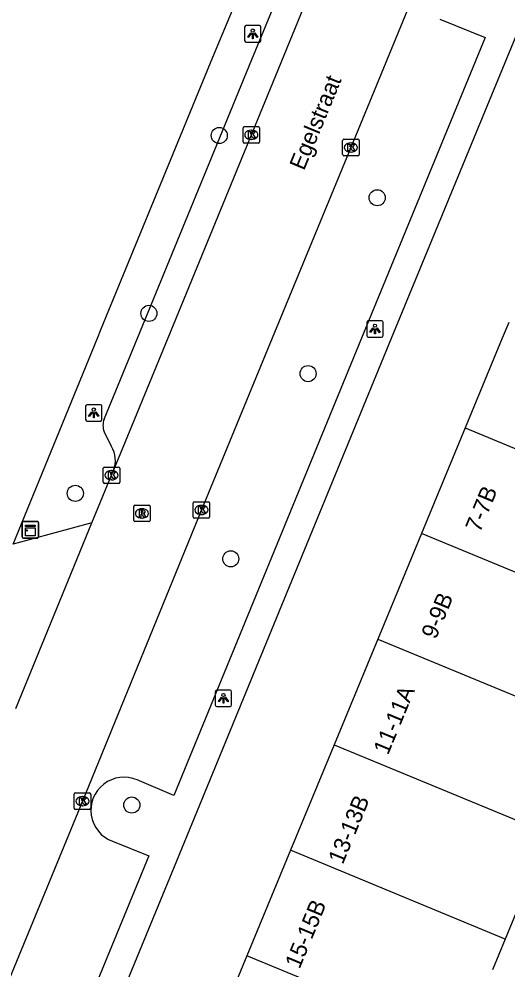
# Model space of a CAD drawing. Extents: x 160026 to 161302, y 384757 to 385701.
# Drawn here: x 160524.4 to 160554, y 384961.6 to 385019.4 of the extents above; entities that cross this region are included whole.
import ezdxf

# ---------------------------------------------------------------- set-up
doc = ezdxf.new("R2010")
doc.units = 0
for name, color, linetype in [('IMGEO_Boom', 7, 'Continuous'), ('IMGEO_Kast', 7, 'Continuous'), ('IMGEO_Kolk', 7, 'Continuous'), ('IMGEO_Lichtpunt', 7, 'Continuous'), ('IMGEO_Openbare_ruimte_label', 7, 'Continuous'), ('IMGEO_Pand', 7, 'Continuous'), ('IMGEO_Pand_nummerreeks', 7, 'Continuous'), ('IMGEO_Rijbaan_lokaal_open', 7, 'Continuous'), ('IMGEO_Rioolput', 7, 'Continuous'), ('IMGEO_Voetpad_open', 7, 'Continuous')]:
    doc.layers.add(name, color=color, linetype=linetype)

msp = doc.modelspace()

# ---------------------------------------------------------------- linework, layer by layer
at = {"layer": 'IMGEO_Boom'}
for centre in [(160536.539, 385012.331), (160546.144, 385008.547), (160532.258, 385001.516), (160541.941, 384997.851), (160527.784, 384990.571), (160537.238, 384986.587), (160531.22, 384971.617)]:
    msp.add_circle(centre, 0.489, dxfattribs=at)
at = {"layer": 'IMGEO_Kast'}
for p, q in [((160524.552, 384987.929), (160524.552, 384988.77)), ((160524.552, 384988.77), (160524.552, 384987.929)), ((160524.627, 384988.854), (160525.468, 384988.854)), ((160525.468, 384988.854), (160524.627, 384988.854)), ((160525.552, 384988.779), (160525.552, 384987.938)), ((160525.552, 384987.938), (160525.552, 384988.779)), ((160525.477, 384987.854), (160524.636, 384987.854)), ((160524.636, 384987.854), (160525.477, 384987.854))]:
    msp.add_line(p, q, dxfattribs=at)
for points in [[(160524.747, 384988.644), (160525.347, 384988.644), (160525.347, 384988.559), (160524.747, 384988.559), (160524.747, 384988.644)], [(160524.747, 384988.469), (160525.347, 384988.469), (160525.347, 384987.98), (160524.747, 384987.98), (160524.747, 384988.469)]]:
    msp.add_lwpolyline(points, dxfattribs=at)
msp.add_circle((160524.831, 384988.318), 0.0377, dxfattribs=at)
for centre, start, end in [((160524.63, 384988.776), 92.4484, 184.28452), ((160524.63, 384988.776), 92.4484, 184.28452), ((160525.474, 384988.776), 2.4484, 94.28452), ((160525.474, 384988.776), 2.4484, 94.28452), ((160524.63, 384987.932), 182.4484, 274.28452), ((160524.63, 384987.932), 182.4484, 274.28452), ((160525.474, 384987.932), 272.4484, 4.28452), ((160525.474, 384987.932), 272.4484, 4.28452)]:
    msp.add_arc(centre, 0.0779, start, end, dxfattribs=at)
at = {"layer": 'IMGEO_Kolk'}
for p, q in [((160537.988, 385011.943), (160537.988, 385012.795)), ((160538.063, 385012.869), (160538.915, 385012.869)), ((160538.476, 385012.649), (160538.501, 385012.649)), ((160538.989, 385012.795), (160538.989, 385011.943)), ((160538.915, 385011.869), (160538.063, 385011.869)), ((160538.499, 385012.089), (160538.474, 385012.089)), ((160544.043, 385011.175), (160544.043, 385012.027)), ((160544.118, 385012.101), (160544.97, 385012.101)), ((160544.531, 385011.881), (160544.556, 385011.881)), ((160545.044, 385012.027), (160545.044, 385011.175)), ((160544.554, 385011.321), (160544.529, 385011.321)), ((160544.97, 385011.101), (160544.118, 385011.101)), ((160529.561, 384992.172), (160530.413, 384992.172)), ((160529.486, 384991.246), (160529.486, 384992.098)), ((160529.974, 384991.952), (160529.999, 384991.952)), ((160530.487, 384992.098), (160530.487, 384991.246)), ((160530.413, 384991.172), (160529.561, 384991.172)), ((160529.997, 384991.392), (160529.972, 384991.392)), ((160534.952, 384989.136), (160534.952, 384989.988)), ((160535.027, 384990.062), (160535.879, 384990.062)), ((160535.44, 384989.842), (160535.465, 384989.842)), ((160535.953, 384989.988), (160535.953, 384989.136)), ((160535.463, 384989.282), (160535.438, 384989.282)), ((160535.879, 384989.062), (160535.027, 384989.062)), ((160527.718, 384971.427), (160527.718, 384972.279)), ((160527.793, 384972.353), (160528.645, 384972.353)), ((160528.206, 384972.133), (160528.231, 384972.133)), ((160528.719, 384972.279), (160528.719, 384971.427)), ((160528.645, 384971.353), (160527.793, 384971.353)), ((160528.229, 384971.573), (160528.204, 384971.573))]:
    msp.add_line(p, q, dxfattribs=at)
for points in [[(160537.988, 385011.943), (160537.988, 385012.795)], [(160538.063, 385012.869), (160538.915, 385012.869)], [(160538.309, 385012.569), (160538.432, 385012.569), (160538.432, 385012.418), (160538.562, 385012.569), (160538.726, 385012.569), (160538.58, 385012.418), (160538.733, 385012.169), (160538.581, 385012.169), (160538.496, 385012.333), (160538.432, 385012.266), (160538.432, 385012.169), (160538.309, 385012.169), (160538.309, 385012.569)], [(160538.989, 385012.795), (160538.989, 385011.943)], [(160538.915, 385011.869), (160538.063, 385011.869)], [(160544.043, 385011.175), (160544.043, 385012.027)], [(160544.118, 385012.101), (160544.97, 385012.101)], [(160544.364, 385011.801), (160544.487, 385011.801), (160544.487, 385011.65), (160544.617, 385011.801), (160544.781, 385011.801), (160544.635, 385011.65), (160544.788, 385011.401), (160544.636, 385011.401), (160544.551, 385011.565), (160544.487, 385011.498), (160544.487, 385011.401), (160544.364, 385011.401), (160544.364, 385011.801)], [(160545.044, 385012.027), (160545.044, 385011.175)], [(160544.97, 385011.101), (160544.118, 385011.101)], [(160529.561, 384992.172), (160530.413, 384992.172)], [(160529.486, 384991.246), (160529.486, 384992.098)], [(160529.807, 384991.872), (160529.93, 384991.872), (160529.93, 384991.721), (160530.06, 384991.872), (160530.224, 384991.872), (160530.078, 384991.721), (160530.231, 384991.472), (160530.079, 384991.472), (160529.994, 384991.636), (160529.93, 384991.569), (160529.93, 384991.472), (160529.807, 384991.472), (160529.807, 384991.872)], [(160530.487, 384992.098), (160530.487, 384991.246)], [(160530.413, 384991.172), (160529.561, 384991.172)], [(160534.952, 384989.136), (160534.952, 384989.988)], [(160535.027, 384990.062), (160535.879, 384990.062)], [(160535.953, 384989.988), (160535.953, 384989.136)], [(160535.273, 384989.762), (160535.396, 384989.762), (160535.396, 384989.611), (160535.526, 384989.762), (160535.69, 384989.762), (160535.544, 384989.611), (160535.697, 384989.362), (160535.545, 384989.362), (160535.46, 384989.526), (160535.396, 384989.459), (160535.396, 384989.362), (160535.273, 384989.362), (160535.273, 384989.762)], [(160535.879, 384989.062), (160535.027, 384989.062)], [(160527.718, 384971.427), (160527.718, 384972.279)], [(160527.793, 384972.353), (160528.645, 384972.353)], [(160528.039, 384972.053), (160528.162, 384972.053), (160528.162, 384971.902), (160528.292, 384972.053), (160528.456, 384972.053), (160528.31, 384971.902), (160528.463, 384971.653), (160528.311, 384971.653), (160528.226, 384971.817), (160528.162, 384971.75), (160528.162, 384971.653), (160528.039, 384971.653), (160528.039, 384972.053)], [(160528.719, 384972.279), (160528.719, 384971.427)], [(160528.645, 384971.353), (160527.793, 384971.353)]]:
    msp.add_lwpolyline(points, dxfattribs=at)
for centre, start, end in [((160538.065, 385012.793), 91.55205, 178.44795), ((160538.065, 385012.793), 91.55205, 178.44795), ((160538.913, 385012.793), 1.55205, 88.44795), ((160538.913, 385012.793), 1.55205, 88.44795), ((160538.065, 385011.945), 181.55205, 268.44795), ((160538.065, 385011.945), 181.55205, 268.44795), ((160538.913, 385011.945), 271.55205, 358.44795), ((160538.913, 385011.945), 271.55205, 358.44795), ((160544.12, 385012.025), 91.55205, 178.44795), ((160544.12, 385012.025), 91.55205, 178.44795), ((160544.968, 385012.025), 1.55205, 88.44795), ((160544.968, 385012.025), 1.55205, 88.44795), ((160544.12, 385011.177), 181.55205, 268.44795), ((160544.12, 385011.177), 181.55205, 268.44795), ((160544.968, 385011.177), 271.55205, 358.44795), ((160544.968, 385011.177), 271.55205, 358.44795), ((160529.563, 384992.096), 91.55205, 178.44795), ((160529.563, 384992.096), 91.55205, 178.44795), ((160530.411, 384992.096), 1.55205, 88.44795), ((160530.411, 384992.096), 1.55205, 88.44795), ((160529.563, 384991.248), 181.55205, 268.44795), ((160529.563, 384991.248), 181.55205, 268.44795), ((160530.411, 384991.248), 271.55205, 358.44795), ((160530.411, 384991.248), 271.55205, 358.44795), ((160535.029, 384989.986), 91.55205, 178.44795), ((160535.029, 384989.986), 91.55205, 178.44795), ((160535.877, 384989.986), 1.55205, 88.44795), ((160535.877, 384989.986), 1.55205, 88.44795), ((160535.029, 384989.138), 181.55205, 268.44795), ((160535.029, 384989.138), 181.55205, 268.44795), ((160535.877, 384989.138), 271.55205, 358.44795), ((160535.877, 384989.138), 271.55205, 358.44795), ((160527.795, 384972.277), 91.55205, 178.44795), ((160527.795, 384972.277), 91.55205, 178.44795), ((160528.643, 384972.277), 1.55205, 88.44795), ((160528.643, 384972.277), 1.55205, 88.44795), ((160527.795, 384971.429), 181.55205, 268.44795), ((160527.795, 384971.429), 181.55205, 268.44795), ((160528.643, 384971.429), 271.55205, 358.44795), ((160528.643, 384971.429), 271.55205, 358.44795)]:
    msp.add_arc(centre, 0.0765, start, end, dxfattribs=at)
for centre, major_axis, ratio, start_param, end_param in [((160538.475, 385012.369), (-0.387, 0.002), 0.722429, 4.712389, 7.853982), ((160538.5, 385012.369), (-0.39, 0.002), 0.717154, 1.570796, 4.712389), ((160544.53, 385011.601), (-0.387, 0.002), 0.722429, 4.712389, 7.853982), ((160544.555, 385011.601), (-0.39, 0.002), 0.717154, 1.570796, 4.712389), ((160529.973, 384991.672), (-0.387, 0.002), 0.722429, 4.712389, 7.853982), ((160529.998, 384991.672), (-0.39, 0.002), 0.717154, 1.570796, 4.712389), ((160535.439, 384989.562), (-0.387, 0.002), 0.722429, 4.712389, 7.853982), ((160535.464, 384989.562), (-0.39, 0.002), 0.717154, 1.570796, 4.712389), ((160528.205, 384971.853), (-0.387, 0.002), 0.722429, 4.712389, 7.853982), ((160528.23, 384971.853), (-0.39, 0.002), 0.717154, 1.570796, 4.712389)]:
    msp.add_ellipse(centre, major_axis=major_axis, ratio=ratio, start_param=start_param, end_param=end_param, dxfattribs=at)
at = {"layer": 'IMGEO_Lichtpunt'}
for p, q in [((160538.079, 385018.918), (160538.079, 385018.111)), ((160538.079, 385018.918), (160538.079, 385018.111)), ((160538.981, 385019.013), (160538.173, 385019.013)), ((160538.981, 385019.013), (160538.173, 385019.013)), ((160539.075, 385018.111), (160539.075, 385018.918)), ((160539.075, 385018.111), (160539.075, 385018.918)), ((160538.173, 385018.017), (160538.981, 385018.017)), ((160538.173, 385018.017), (160538.981, 385018.017)), ((160545.51, 385000.968), (160545.51, 385000.161)), ((160545.51, 385000.968), (160545.51, 385000.161)), ((160546.412, 385001.063), (160545.604, 385001.063)), ((160546.412, 385001.063), (160545.604, 385001.063)), ((160546.506, 385000.161), (160546.506, 385000.968)), ((160546.506, 385000.161), (160546.506, 385000.968)), ((160545.604, 385000.067), (160546.412, 385000.067)), ((160545.604, 385000.067), (160546.412, 385000.067)), ((160528.407, 384995.868), (160528.407, 384995.061)), ((160528.407, 384995.868), (160528.407, 384995.061)), ((160529.309, 384995.963), (160528.501, 384995.963)), ((160529.309, 384995.963), (160528.501, 384995.963)), ((160529.403, 384995.061), (160529.403, 384995.868)), ((160529.403, 384995.061), (160529.403, 384995.868)), ((160528.501, 384994.967), (160529.309, 384994.967)), ((160528.501, 384994.967), (160529.309, 384994.967)), ((160536.295, 384978.51), (160536.295, 384977.703)), ((160536.295, 384978.51), (160536.295, 384977.703)), ((160537.197, 384978.605), (160536.389, 384978.605)), ((160537.197, 384978.605), (160536.389, 384978.605)), ((160537.291, 384977.703), (160537.291, 384978.51)), ((160537.291, 384977.703), (160537.291, 384978.51)), ((160536.389, 384977.609), (160537.197, 384977.609)), ((160536.389, 384977.609), (160537.197, 384977.609))]:
    msp.add_line(p, q, dxfattribs=at)
for points in [[(160538.453, 385018.582), (160538.492, 385018.554), (160538.304, 385018.292), (160538.266, 385018.319), (160538.453, 385018.582)], [(160538.555, 385018.534), (160538.602, 385018.534), (160538.602, 385018.212), (160538.555, 385018.212), (160538.555, 385018.534)], [(160538.665, 385018.554), (160538.703, 385018.581), (160538.89, 385018.319), (160538.851, 385018.291), (160538.665, 385018.554)], [(160545.884, 385000.632), (160545.923, 385000.604), (160545.735, 385000.342), (160545.697, 385000.369), (160545.884, 385000.632)], [(160545.986, 385000.584), (160546.033, 385000.584), (160546.033, 385000.262), (160545.986, 385000.262), (160545.986, 385000.584)], [(160546.096, 385000.604), (160546.134, 385000.631), (160546.321, 385000.369), (160546.282, 385000.341), (160546.096, 385000.604)], [(160528.781, 384995.532), (160528.82, 384995.504), (160528.632, 384995.242), (160528.594, 384995.269), (160528.781, 384995.532)], [(160528.883, 384995.484), (160528.93, 384995.484), (160528.93, 384995.162), (160528.883, 384995.162), (160528.883, 384995.484)], [(160528.993, 384995.504), (160529.031, 384995.531), (160529.218, 384995.269), (160529.179, 384995.241), (160528.993, 384995.504)], [(160536.669, 384978.174), (160536.708, 384978.146), (160536.52, 384977.884), (160536.482, 384977.911), (160536.669, 384978.174)], [(160536.771, 384978.126), (160536.818, 384978.126), (160536.818, 384977.804), (160536.771, 384977.804), (160536.771, 384978.126)], [(160536.881, 384978.146), (160536.919, 384978.173), (160537.106, 384977.911), (160537.067, 384977.883), (160536.881, 384978.146)]]:
    msp.add_lwpolyline(points, dxfattribs=at)
for centre in [(160538.578, 385018.716), (160546.009, 385000.766), (160528.906, 384995.666), (160536.794, 384978.308)]:
    msp.add_circle(centre, 0.0994, dxfattribs=at)
for centre, start, end in [((160538.173, 385018.918), 90, 180), ((160538.173, 385018.918), 90, 180), ((160538.981, 385018.918), 0, 90), ((160538.981, 385018.918), 0, 90), ((160538.173, 385018.111), 180, 270), ((160538.173, 385018.111), 180, 270), ((160538.981, 385018.111), 270, 0), ((160538.981, 385018.111), 270, 360), ((160545.604, 385000.968), 90, 180), ((160545.604, 385000.968), 90, 180), ((160546.412, 385000.968), 0, 90), ((160546.412, 385000.968), 0, 90), ((160545.604, 385000.161), 180, 270), ((160545.604, 385000.161), 180, 270), ((160546.412, 385000.161), 270, 0), ((160546.412, 385000.161), 270, 360), ((160528.501, 384995.868), 90, 180), ((160528.501, 384995.868), 90, 180), ((160529.309, 384995.868), 0, 90), ((160529.309, 384995.868), 0, 90), ((160528.501, 384995.061), 180, 270), ((160528.501, 384995.061), 180, 270), ((160529.309, 384995.061), 270, 0), ((160529.309, 384995.061), 270, 360), ((160536.389, 384978.51), 90, 180), ((160536.389, 384978.51), 90, 180), ((160537.197, 384978.51), 0, 90), ((160537.197, 384978.51), 0, 90), ((160536.389, 384977.703), 180, 270), ((160536.389, 384977.703), 180, 270), ((160537.197, 384977.703), 270, 0), ((160537.197, 384977.703), 270, 360)]:
    msp.add_arc(centre, 0.0946, start, end, dxfattribs=at)
at = {"layer": 'IMGEO_Pand'}
for points in [[(160554.149, 385000.967), (160553.749, 385000), (160551.494, 384994.546)], [(160551.494, 384994.546), (160548.839, 384988.126)], [(160551.494, 384994.546), (160564.547, 384989.152)], [(160548.839, 384988.126), (160546.184, 384981.705)], [(160561.895, 384982.74), (160548.839, 384988.126)], [(160546.184, 384981.705), (160543.528, 384975.284)], [(160546.184, 384981.705), (160559.235, 384976.306)], [(160543.528, 384975.284), (160540.873, 384968.863)], [(160543.528, 384975.284), (160556.582, 384969.89)], [(160556.361, 384969.354), (160553.927, 384963.468)], [(160540.873, 384968.863), (160538.218, 384962.442)], [(160553.927, 384963.468), (160540.873, 384968.863)], [(160553.927, 384963.468), (160553.152, 384961.593)], [(160538.218, 384962.442), (160535.563, 384956.021)], [(160551.272, 384957.047), (160538.218, 384962.442)]]:
    msp.add_lwpolyline(points, dxfattribs=at)
at = {"layer": 'IMGEO_Rijbaan_lokaal_open'}
for points in [[(160551.797, 385051.655), (160551.101, 385048.214), (160549.872, 385042.903), (160548.874, 385038.986), (160548.476, 385037.579), (160547.562, 385034.63), (160545.538, 385029.573), (160539.962, 385015.952), (160533.412, 385000), (160530.116, 384991.974)], [(160548.831, 385022.057), (160544.542, 385011.602), (160539.757, 385000), (160535.452, 384989.562), (160528.218, 384971.853), (160520.181, 384952.352), (160516.55, 384943.713), (160511.645, 384931.696), (160505.736, 384917.273)], [(160528.789, 384988.774), (160529.988, 384991.672), (160530.116, 384991.974)], [(160524.165, 384977.478), (160528.789, 384988.774)]]:
    msp.add_lwpolyline(points, dxfattribs=at)
at = {"layer": 'IMGEO_Rioolput'}
for p, q in [((160531.41, 384989.851), (160532.262, 384989.851)), ((160531.335, 384988.925), (160531.335, 384989.777)), ((160531.823, 384989.631), (160531.848, 384989.631)), ((160532.336, 384989.777), (160532.336, 384988.925)), ((160532.262, 384988.851), (160531.41, 384988.851)), ((160531.846, 384989.071), (160531.821, 384989.071))]:
    msp.add_line(p, q, dxfattribs=at)
for points in [[(160531.41, 384989.851), (160532.262, 384989.851)], [(160531.335, 384988.925), (160531.335, 384989.777)], [(160531.924, 384989.549), (160531.672, 384989.551), (160531.672, 384989.151)], [(160531.672, 384989.151), (160531.796, 384989.151), (160531.796, 384989.313), (160531.807, 384989.313)], [(160531.85, 384989.47), (160531.796, 384989.47), (160531.796, 384989.389)], [(160531.796, 384989.389), (160531.848, 384989.389)], [(160531.854, 384989.284), (160531.925, 384989.151), (160532.065, 384989.151), (160532, 384989.277)], [(160532.336, 384989.777), (160532.336, 384988.925)], [(160532.262, 384988.851), (160531.41, 384988.851)]]:
    msp.add_lwpolyline(points, dxfattribs=at)
for centre, radius, start, end in [((160531.412, 384989.775), 0.0765, 91.55205, 178.44795), ((160531.412, 384989.775), 0.0765, 91.55205, 178.44795), ((160532.26, 384989.775), 0.0765, 1.55205, 88.44795), ((160532.26, 384989.775), 0.0765, 1.55205, 88.44795), ((160531.806, 384989.26), 0.0533, 26.02933, 88.69889), ((160531.832, 384989.578), 0.19, 274.7715, 282.96867), ((160531.856, 384989.374), 0.0964, 77.00612, 93.18647), ((160531.87, 384989.431), 0.0378, 276.66336, 79.67722), ((160531.923, 384989.439), 0.109, 350.36119, 89.41601), ((160531.921, 384989.439), 0.112, 277.58423, 350.98172), ((160531.905, 384989.224), 0.108, 29.51342, 73.79051), ((160531.412, 384988.927), 0.0765, 181.55205, 268.44795), ((160531.412, 384988.927), 0.0765, 181.55205, 268.44795), ((160532.26, 384988.927), 0.0765, 271.55205, 358.44795), ((160532.26, 384988.927), 0.0765, 271.55205, 358.44795)]:
    msp.add_arc(centre, radius, start, end, dxfattribs=at)
for centre, major_axis, ratio, start_param, end_param in [((160531.822, 384989.351), (-0.387, 0.002), 0.722429, 4.712389, 7.853982), ((160531.847, 384989.351), (-0.39, 0.002), 0.717154, 1.570796, 4.712389)]:
    msp.add_ellipse(centre, major_axis=major_axis, ratio=ratio, start_param=start_param, end_param=end_param, dxfattribs=at)
at = {"layer": 'IMGEO_Voetpad_open'}
for points in [[(160523.998, 384987.49), (160529.127, 385000), (160529.366, 385000.583), (160536.138, 385017.101), (160544.258, 385036.517), (160547.565, 385050.528)], [(160512.105, 384915.262), (160522.539, 384940.554), (160533.821, 384967.876), (160547.007, 385000), (160554.593, 385018.402), (160558.17, 385016.931), (160561.06, 385023.947), (160557.56, 385025.42), (160559.171, 385029.51), (160560.795, 385034.884)], [(160529.54, 384995.076), (160531.561, 385000), (160538.517, 385016.947), (160544.43, 385031.289), (160545.361, 385033.59)], [(160549.962, 385019.416), (160552.71, 385018.286), (160545.194, 385000), (160533.771, 384972.206), (160531.54, 384973.142)], [(160529.981, 384993.414), (160529.532, 384994.328)], [(160528.789, 384988.774), (160523.998, 384987.49)], [(160530.044, 384969.412), (160532.26, 384968.519), (160521.445, 384942.289), (160517.73, 384943.793)]]:
    msp.add_lwpolyline(points, dxfattribs=at)
for centre, radius, start, end in [((160530.471, 384994.692), 1.007, 157.59272, 201.18175), ((160528.595, 384992.558), 1.629, 339.00947, 31.70218), ((160530.743, 384971.297), 2.01, 66.63052, 249.66076)]:
    msp.add_arc(centre, radius, start, end, dxfattribs=at)

# ---------------------------------------------------------------- texts
at = {"layer": 'IMGEO_Openbare_ruimte_label'}
msp.add_text('Egelstraat', height=1, rotation=67.5918, dxfattribs=at).set_placement((160541.693, 385010.157))
at = {"layer": 'IMGEO_Pand_nummerreeks'}
for s, p in [('7-7B', (160552.394, 384988.14)), ('9-9B', (160549.711, 384981.652)), ('11-11A', (160546.801, 384974.615)), ('13-13B', (160544.048, 384967.959)), ('15-15B', (160541.421, 384961.605))]:
    msp.add_text(s, height=1, rotation=67.53454, dxfattribs=at).set_placement(p)

doc.saveas('drawing.dxf')
